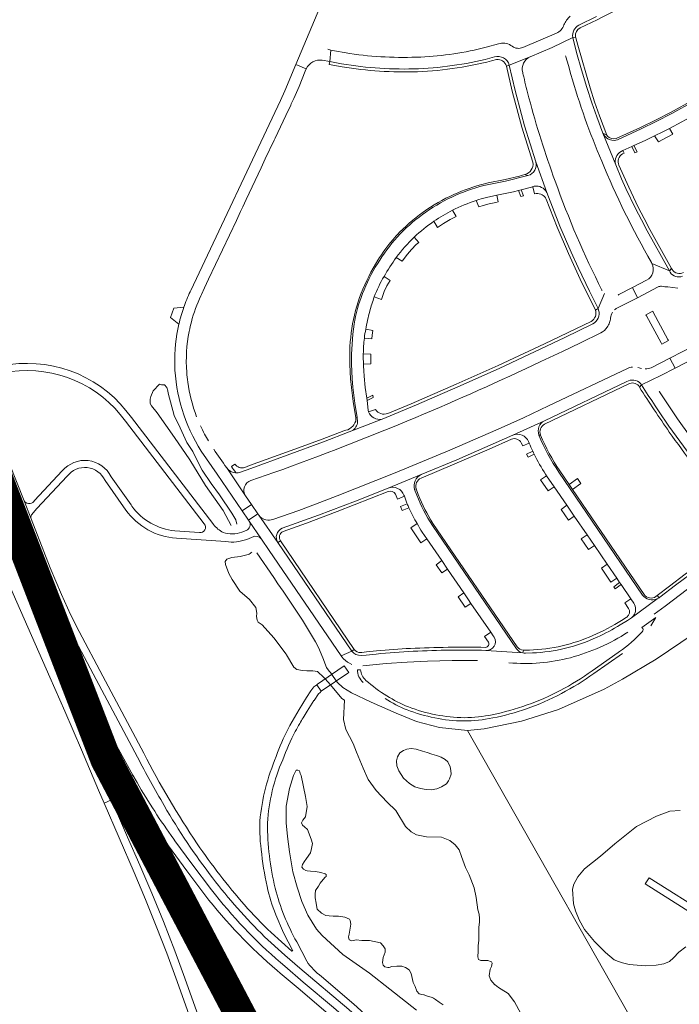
# Model space of a CAD drawing. Header units: metres. Extents: x 166325 to 190320, y 381923 to 404576.
# Tile 369 of 656: x 175413 to 175731, y 389187 to 389663. Entities that reach past the tile are written whole.
import ezdxf

# ---------------------------------------------------------------- set-up
doc = ezdxf.new("R2010")
doc.units = ezdxf.units.M
for name, color, linetype, lineweight in [('B-WE-OG-WATER_MEER-GV', 8, 'Continuous', 18), ('B-WE-VH-VERHARDING_ASFALT-GV', 8, 'Continuous', 18), ('B-WE-VH-VERHARDING_BETONSTRAATSTEEN-GV', 8, 'Continuous', 18), ('B-WE-VH-VERHARDING_N-WEG', 8, 'Continuous', 18)]:
    doc.layers.add(name, color=color, linetype=linetype, lineweight=lineweight)

msp = doc.modelspace()

# ---------------------------------------------------------------- linework, layer by layer
at = {"layer": 'B-WE-OG-WATER_MEER-GV', "flags": 128}
for points in [[(175496.511, 389454.202), (175493.539, 389458.609), (175490.439, 389465.738), (175487.517, 389471.685), (175484.629, 389482.434), (175484.375, 389483.461), (175484.034, 389485.184), (175482.777, 389486.459), (175481.351, 389486.457), (175480.481, 389486.729), (175477.399, 389483.568), (175476.173, 389480.719), (175475.946, 389479.463), (175475.935, 389477.338), (175476.529, 389476.311), (175479.281, 389472.973), (175487.706, 389461.065), (175495.081, 389450.186), (175502.678, 389437.786), (175511.097, 389425.721), (175515.076, 389418.54)], [(175517.794, 389419.232), (175517.26, 389421.264), (175515.352, 389424.402), (175509.418, 389433.389), (175505.323, 389438.838), (175500.972, 389445.219), (175498.528, 389449.835), (175496.511, 389454.202)], [(175523.144, 389404.579), (175519.319, 389403.599), (175515.299, 389403.101), (175512.923, 389402.334), (175512.088, 389401.076), (175512.2, 389399.667), (175513.804, 389395.271), (175515.48, 389392.423), (175519.234, 389386.84), (175523.861, 389382.846), (175526.964, 389378.962), (175527.401, 389376.251), (175527.28, 389374.625), (175527.577, 389372.767), (175528.056, 389371.905), (175529.995, 389370.567), (175535.558, 389364.308), (175541.515, 389356.336), (175541.677, 389356.025), (175545.26, 389350.063), (175546.747, 389348.976), (175549.465, 389348.47), (175551.592, 389348.396), (175554.415, 389348.438), (175556.621, 389347.97), (175559.769, 389345.174), (175560.401, 389344.434), (175562.886, 389341.522), (175568.405, 389335.058), (175569.781, 389334.159), (175569.194, 389324.896), (175570.318, 389320.065), (175573.951, 389313.2), (175575.504, 389309.056), (175578.667, 389301.371), (175581.178, 389295.913), (175584.997, 389290.623), (175590.268, 389284.985), (175594.408, 389280.992), (175599.095, 389273.22), (175601.86, 389270.647), (175604.424, 389269.143), (175609.313, 389268.179), (175616.512, 389268.089), (175620.56, 389266.497), (175623.135, 389264.381), (175625.015, 389262.022), (175626.233, 389258.733), (175628.157, 389253.446), (175629.869, 389249.85), (175632.337, 389243.597), (175633.311, 389238.944), (175634.014, 389232.908), (175634.71, 389230.958), (175634.941, 389228.78), (175634.877, 389227.037), (175634.596, 389224.572), (175634.598, 389221.299), (175634.519, 389218.235), (175634.267, 389215.771), (175634.299, 389212.996), (175634.043, 389210.235), (175634.438, 389208.998), (175635.509, 389208.548), (175638.907, 389208.543), (175640.622, 389207.875), (175640.921, 389207.249), (175640.596, 389205.625), (175640.073, 389204.372), (175639.492, 389201.078), (175640.343, 389199.017), (175642.306, 389196.796), (175642.375, 389196.718), (175644.08, 389195.568)], [(175725.748, 389149.235), (175629.066, 389319.551), (175615.628, 389321.051), (175604.442, 389323.946), (175594.65, 389327.908), (175582.585, 389333.22), (175573.145, 389337.682), (175568.943, 389340.338), (175566.312, 389342.69), (175565.765, 389343.479), (175563.591, 389346.61), (175562.968, 389347.508), (175562.329, 389348.277), (175561.081, 389349.974), (175559.272, 389354.679), (175557.174, 389359.568), (175555.751, 389362.299), (175549.445, 389372.754), (175540.104, 389386.746), (175537.563, 389390.426), (175535.617, 389393.381), (175527.359, 389405.355)], [(175738.008, 389366.13), (175720.089, 389354.007), (175703.954, 389344.357), (175695.098, 389339.473), (175672.939, 389329.736), (175655.096, 389324.135), (175637.049, 389320.315), (175629.066, 389319.551), (175725.748, 389149.235)], [(175617.336, 389187.063), (175615.392, 389188.415), (175613.661, 389189.696), (175612.591, 389190.307), (175612.036, 389190.64), (175609.302, 389191.486), (175608.099, 389191.897), (175607.988, 389191.937), (175606.959, 389192.08), (175605.825, 389192.411), (175604.644, 389193.684), (175603.863, 389196.05), (175602.78, 389197.967), (175601.809, 389202.266), (175600.859, 389204.043), (175599.179, 389205.197), (175597.307, 389205.713), (175595.006, 389205.853), (175592.591, 389205.612), (175591.345, 389205.165), (175590.702, 389205.223), (175589.223, 389205.387), (175588.381, 389206.229), (175587.985, 389207.52), (175588.426, 389209.992), (175589.259, 389212.495), (175589.26, 389214.137), (175588.323, 389215.599), (175587.077, 389217.018), (175581.756, 389218.12), (175578.146, 389218.161), (175575.261, 389218.452), (175573.236, 389217.983), (175571.964, 389218.449), (175571.581, 389219.946), (175571.943, 389221.176), (175572.691, 389225.984), (175572.487, 389227.907), (175572.14, 389228.524), (175569.941, 389229.404), (175566.808, 389229.865), (175564.274, 389229.913), (175562.327, 389230.049), (175560.735, 389230.171), (175558.616, 389231.441), (175556.505, 389233.309), (175555.865, 389236.933), (175555.634, 389237.985), (175555.538, 389238.829), (175555.555, 389240.572), (175555.752, 389242.243), (175557.091, 389244.459), (175558.028, 389245.83), (175560.176, 389248.529), (175560.439, 389248.704), (175560.85, 389249.07), (175560.874, 389250.071), (175560.353, 389250.386), (175558.262, 389251.021), (175555.669, 389251.468), (175553.248, 389251.629), (175551.708, 389251.743), (175550.975, 389251.928), (175549.899, 389252.591), (175549.151, 389253.618), (175549.499, 389254.839), (175550.268, 389256.077), (175551.383, 389257.745), (175553.326, 389260.438), (175553.805, 389262.605), (175554.193, 389264.947), (175553.656, 389267.153), (175551.822, 389271.7), (175550.477, 389273.03), (175549.356, 389273.908), (175549.027, 389275.038), (175549.602, 389276.337), (175550.852, 389277.803), (175551.733, 389282.821), (175550.944, 389287.666), (175548.719, 389297.821), (175548.386, 389298.773), (175548.226, 389299.678), (175547.905, 389300.186), (175547.202, 389300.343), (175546.372, 389300.4), (175545.142, 389297.881), (175543.223, 389291.533), (175541.609, 389283.029), (175541.591, 389274.959), (175542.194, 389268.458), (175543.115, 389261.013), (175544.796, 389251.283), (175546.828, 389243.989), (175549.068, 389236.979), (175552.047, 389230.354), (175556.194, 389223.618), (175558.89, 389220.536), (175568.965, 389211.347), (175581.788, 389202.456), (175591.565, 389194.651), (175604.519, 389184.52)], [(175734.402, 389215.057), (175731.079, 389212.528), (175728.535, 389209.754), (175726.614, 389208.045), (175723.916, 389206.933), (175720.072, 389206.213), (175714.907, 389206.024), (175707.095, 389206.638), (175703.818, 389207.402), (175702.007, 389208.058), (175699.906, 389208.853), (175695.68, 389212.318), (175690.318, 389217.724), (175685.598, 389223.563), (175682.92, 389228.233), (175681.195, 389232.566), (175680.215, 389235.936), (175679.82, 389242.925), (175680.332, 389245.318), (175682.353, 389248.915), (175685.567, 389252.715), (175693.331, 389258.924), (175700.172, 389264.857), (175710.606, 389273.239), (175720.298, 389278.123), (175726.657, 389280.554), (175731.76, 389280.991)], [(175644.08, 389195.568), (175645.33, 389194.724), (175648.768, 389192.518), (175651.798, 389188.543), (175654.884, 389183)]]:
    msp.add_lwpolyline(points, dxfattribs=at)
at = {"layer": 'B-WE-OG-WATER_MEER-GV'}
msp.add_lwpolyline([(175524.92, 389405.614, -0.1290751), (175523.144, 389404.579)], format="xyb", dxfattribs=at)
at = {"layer": 'B-WE-OG-WATER_MEER-GV', "flags": 128}
msp.add_lwpolyline([(175620.451, 389296.27), (175619.838, 389295.235), (175618.877, 389293.849), (175616.607, 389292.372), (175614.194, 389291.371), (175611.502, 389290.969), (175609.136, 389291.108), (175606.362, 389291.555), (175603.61, 389292.376), (175601.026, 389293.928), (175598.262, 389296.471), (175596.005, 389300.058), (175595.032, 389302.519), (175594.846, 389304.87), (175595.346, 389306.851), (175596.459, 389308.795), (175598.113, 389309.925), (175599.748, 389310.548), (175601.914, 389310.923), (175604.275, 389310.582), (175607.317, 389309.575), (175609.53, 389308.936), (175611.822, 389308.154), (175614.13, 389307.564), (175616.404, 389306.725), (175618.369, 389305.507), (175619.509, 389304.398), (175620.768, 389301.971), (175621.049, 389300.215), (175621.129, 389298.465)], close=True, dxfattribs=at)
at = {"layer": 'B-WE-VH-VERHARDING_ASFALT-GV', "flags": 128}
for points in [[(175623.845, 389834.839), (175623.089, 389832.588), (175616.229, 389812.167), (175612.435, 389802.033), (175604.856, 389781.786), (175599.214, 389768.045), (175599.048, 389767.641), (175591.718, 389749.79), (175590.91, 389747.775), (175588.648, 389742.136), (175546.19, 389641.131), (175551.255, 389639.002)], [(175671.979, 389656.137), (175655.808, 389649.276)], [(175644.765, 389651.219), (175644.028, 389651.016), (175638.141, 389649.397)], [(175694.448, 389607.848), (175691.434, 389615.817), (175689.037, 389622.529), (175686.656, 389629.998), (175684.097, 389638.414), (175681.742, 389646.8), (175679.908, 389654.085), (175669.901, 389649.266)], [(175669.901, 389649.266), (175679.908, 389654.085)], [(175559.004, 389643.142), (175562.602, 389642.472), (175563.179, 389647.99), (175561.61, 389648.493)], [(175572.318, 389646.343), (175563.179, 389647.99), (175562.602, 389642.472), (175568.237, 389641.422)], [(175649.199, 389640.773), (175659.339, 389644.788), (175669.901, 389649.266)], [(175659.339, 389644.788), (175649.199, 389640.773), (175652.066, 389628.494), (175655.112, 389616.88), (175656.634, 389611.455), (175662.132, 389594.123), (175667.418, 389579.2), (175673.715, 389563.083), (175679.085, 389550.486), (175682.429, 389543.116), (175687.9, 389531.681), (175692.155, 389523.209), (175695.25, 389530.571)], [(175676.574, 389644.742), (175677.75, 389640.516), (175678.932, 389636.292)], [(175529.461, 389591.162), (175531.447, 389595.466), (175535.741, 389604.532), (175536.19, 389605.48), (175541.386, 389616.45), (175543.731, 389621.422), (175544.036, 389622.075), (175545.251, 389624.68), (175547.769, 389630.504), (175550.783, 389637.851), (175551.255, 389639.002), (175546.19, 389641.131), (175540.832, 389628.384), (175538.761, 389623.754), (175495.491, 389532.028), (175495.186, 389531.381)], [(175704.056, 389599.54), (175708.387, 389601.449), (175709.429, 389601.92), (175714.841, 389604.369), (175719.415, 389606.632), (175723.414, 389608.611), (175726.504, 389610.222), (175732.457, 389613.326), (175736.099, 389615.387)], [(175717.831, 389545.499), (175718.102, 389545.026), (175726.507, 389541.437), (175715.765, 389560.71), (175712.999, 389566.005), (175710.203, 389571.617), (175705.561, 389581.254), (175703.461, 389585.868), (175700.617, 389592.563), (175694.448, 389607.848)], [(175694.448, 389607.848), (175700.617, 389592.563), (175700.4, 389593.547)], [(175667.418, 389579.2), (175662.132, 389594.123)], [(175500.353, 389529.436), (175500.609, 389529.979), (175502.141, 389533.227), (175504.132, 389537.449), (175517.511, 389565.821), (175519.515, 389570.154), (175520.571, 389572.31), (175522.293, 389575.962), (175529.461, 389591.162)], [(175658.233, 389587.413), (175647.472, 389584.825), (175637.031, 389582.635)], [(175638.247, 389576.875), (175643.185, 389577.921), (175651.258, 389579.63), (175653.664, 389580.248), (175654.981, 389580.586), (175660.679, 389582.05), (175660.66, 389582.143), (175661.243, 389582.296)], [(175726.895, 389540.741), (175726.507, 389541.437), (175718.102, 389545.026)], [(175715.523, 389536.902), (175708.67, 389533.333), (175711.09, 389528.502), (175721.074, 389533.697)], [(175694.05, 389531.927), (175694.003, 389532.002), (175693.956, 389532.077)], [(175700.898, 389523.2), (175701.512, 389523.519), (175711.09, 389528.502), (175708.67, 389533.333), (175702.192, 389529.959), (175701.739, 389529.723)], [(175722.665, 389534.018), (175724.382, 389533.814), (175725.709, 389533.656), (175730.611, 389533.073)], [(175695.25, 389530.571), (175692.155, 389523.209), (175692.376, 389522.494)], [(175689.526, 389515.83), (175676.031, 389509.223), (175644.352, 389494.374), (175624.425, 389485.421), (175604.389, 389476.796), (175587.863, 389469.889), (175587.357, 389469.694), (175573.26, 389464.235), (175571.988, 389463.668), (175559.591, 389458.864), (175524.454, 389445.967), (175519.587, 389444.222)], [(175664.517, 389497.634), (175674.906, 389502.595), (175683.61, 389506.751), (175693.413, 389511.522)], [(175739.279, 389505.693), (175726.707, 389499.257), (175729.365, 389494.54), (175739.645, 389499.828), (175743.433, 389501.822), (175745.462, 389503.242), (175747.49, 389504.933), (175748.643, 389507.09)], [(175713.135, 389486.361), (175722.439, 389490.977), (175729.365, 389494.54), (175726.707, 389499.257), (175717.736, 389494.664)], [(175706.289, 389494.368), (175668.158, 389476.22), (175656.08, 389470.55), (175643.819, 389465.02), (175620.492, 389454.854), (175594.108, 389443.887), (175566.165, 389432.844), (175555.715, 389428.847), (175547.603, 389425.816), (175535.193, 389421.466)], [(175573.057, 389496.485), (175573.386, 389489.298), (175573.723, 389485.34), (175574.696, 389477.617), (175575.875, 389470.701), (175576.038, 389468.632)], [(175713.136, 389494.301), (175711.235, 389494.815)], [(175463.974, 389296.292), (175467.568, 389298.051), (175460.679, 389310.581), (175453.8, 389323.353), (175446.025, 389338.068), (175439.235, 389351.495), (175435.419, 389359.9), (175417.268, 389401.422), (175408.307, 389422.897), (175399.878, 389443.691), (175391.769, 389464.523), (175385.53, 389481.007), (175383.494, 389486.115), (175382.79, 389487.74), (175380.863, 389492.191)], [(175581.365, 389473.42), (175581.211, 389474.167), (175580.575, 389478.883), (175580.425, 389479.999), (175579.734, 389485.121), (175579.195, 389490.591), (175579.05, 389493.207)], [(175722.439, 389490.977), (175713.135, 389486.361)], [(175650.957, 389462.069), (175666.221, 389469.126), (175706.044, 389488.054), (175706.742, 389488.386)], [(175721.765, 389483.047), (175721.562, 389483.348)], [(175764.03, 389427.028), (175763.549, 389427.595), (175758.514, 389433.526), (175751.417, 389442.028), (175743.81, 389451.892), (175736.587, 389461.499), (175730.493, 389470.064), (175721.765, 389483.047)], [(175506.475, 389418.993), (175506.153, 389419.413), (175466.829, 389470.635)], [(175463.929, 389468.948), (175501.943, 389419.289)], [(175573.26, 389464.235), (175587.357, 389469.694), (175587.863, 389469.889)], [(175666.221, 389469.126), (175650.957, 389462.069)], [(175539.698, 389417.188), (175557.108, 389423.454), (175574.972, 389430.342), (175590.843, 389436.595), (175606.738, 389443.089), (175623.944, 389450.244), (175650.957, 389462.069)], [(175658.565, 389459.031), (175658.87, 389458.293)], [(175500.579, 389454.481), (175508.253, 389443.236), (175520.317, 389425.556), (175524.78, 389428.601), (175521.912, 389432.805), (175512.834, 389446.362)], [(175404.725, 389446.895), (175424.336, 389396.746), (175429.739, 389383.803), (175434.252, 389373.95), (175438.375, 389365.768), (175449.91, 389344.101), (175469.756, 389306.736)], [(175472.853, 389308.613), (175453.077, 389345.749), (175441.573, 389367.421), (175437.497, 389375.51), (175433.038, 389385.246), (175427.674, 389398.093), (175418.417, 389421.795), (175415.058, 389430.395), (175408.079, 389448.265)], [(175418.688, 389423.66), (175421.26, 389426.723), (175435.826, 389442.279)], [(175433.515, 389444.837), (175420.067, 389430.564)], [(175467.119, 389427.801), (175466.676, 389428.43), (175457.055, 389442.074)], [(175512.834, 389446.362), (175521.912, 389432.805)], [(175524.537, 389440.317), (175535.546, 389444.071)], [(175606.738, 389443.089), (175590.843, 389436.595)], [(175666.769, 389443.267), (175667.261, 389442.547), (175670.914, 389437.207), (175677.036, 389428.255), (175680.575, 389423.081), (175686.8, 389413.977), (175690.305, 389408.853), (175696.512, 389399.778), (175701.092, 389393.08), (175702.519, 389390.994), (175703.229, 389389.956), (175707.865, 389383.177), (175709.35, 389381.029)], [(175713.595, 389384.966), (175673.212, 389444.191)], [(175454.117, 389440.22), (175464.183, 389425.961)], [(175598.414, 389433.139), (175598.602, 389432.601), (175599.595, 389429.743)], [(175604.571, 389433.156), (175603.554, 389435.892)], [(175415.058, 389430.395), (175418.417, 389421.795)], [(175528.307, 389423.431), (175537.56, 389410.254)], [(175529.591, 389411.96), (175523.682, 389420.625)], [(175499.697, 389415.139), (175487.814, 389415.992)], [(175522.211, 389416.072), (175520.181, 389415.264)], [(175607.229, 389415.293), (175609.383, 389412.143), (175616.613, 389401.571), (175619.386, 389397.516), (175627.263, 389385.999), (175629.609, 389382.569), (175630.729, 389380.931), (175640.266, 389366.985), (175641.528, 389365.2), (175641.933, 389364.626)], [(175488.543, 389412.395), (175512.378, 389410.81)], [(175522.494, 389411.815), (175524.777, 389412.718), (175525.198, 389412.885)], [(175760.793, 389411.736), (175746.945, 389402.41), (175739.923, 389397.408), (175729.472, 389389.68), (175721.976, 389383.928), (175721.523, 389383.589), (175720.642, 389383.068), (175708.191, 389373.928), (175706.3, 389372.708), (175702.803, 389370.511)], [(175719.203, 389375.717), (175724.467, 389379.56), (175738.714, 389390.328), (175745.663, 389395.38), (175752.204, 389399.947), (175758.89, 389404.468)], [(175406.258, 389393.595), (175406.815, 389392.312), (175409.777, 389385.489), (175427.541, 389345.371), (175434.774, 389328.849), (175442.8, 389310.247), (175450.992, 389290.716), (175453.678, 389284.512), (175457.318, 389286.088)], [(175708.191, 389373.928), (175720.642, 389383.068)], [(175717.487, 389370.085), (175720.003, 389374.07), (175713.297, 389369.269)], [(175573.251, 389357.832), (175568.078, 389355.597)], [(175637.999, 389358.221), (175655.72, 389357.004)], [(175702.395, 389357.62), (175701.851, 389357.241), (175689.183, 389348.414)], [(175690.063, 389347.091), (175703.86, 389356.728)], [(175578.514, 389350.753), (175589.778, 389351.851), (175599.967, 389352.604), (175609.758, 389353.044), (175621.699, 389353.293), (175632.965, 389353.306), (175633.901, 389353.307)], [(175577.5, 389348.918), (175575.915, 389348.88)], [(175549.765, 389325.692), (175551.654, 389328.88), (175554.911, 389333.996), (175554.996, 389334.117), (175557.226, 389337.302), (175557.9, 389337.971), (175558.412, 389338.48), (175556.275, 389341.621), (175554.931, 389340.608), (175553.468, 389338.691), (175551.327, 389335.434), (175547.766, 389329.692), (175543.395, 389321.924)], [(175527.743, 389174.476), (175516.13, 389194.71), (175504.991, 389214.668), (175493.67, 389235.434), (175483.264, 389254.938), (175474.032, 389272.709), (175462.557, 389295.515)], [(175462.768, 389296.22), (175463.308, 389296.496)], [(175469.576, 389294.4), (175467.568, 389298.051), (175463.974, 389296.292), (175466.314, 389292.188), (175467.147, 389290.728)], [(175457.318, 389286.088), (175453.678, 389284.512), (175468.18, 389251.02), (175473.638, 389237.968), (175478.854, 389225.068), (175483.925, 389211.998), (175488.995, 389198.307), (175529.53, 389084.779), (175539.475, 389057.104)], [(175538.003, 389047.996), (175545.341, 389052.703), (175533.227, 389086.462), (175492.601, 389199.978), (175487.769, 389213.152), (175482.269, 389227.27), (175476.649, 389241.081), (175470.982, 389254.491), (175465.017, 389268.119), (175457.318, 389286.088)], [(175457.571, 389286.848), (175458.184, 389287.115)], [(175458.727, 389286.858), (175469.318, 389266.056), (175478.383, 389248.715), (175487.644, 389231.455), (175506.954, 389196.27), (175516.544, 389179.444)], [(175482.765, 389266.548), (175484.763, 389263.818), (175493.528, 389251.844), (175502.324, 389240.216)], [(175505.52, 389242.671), (175495.972, 389255.254), (175487.875, 389266.352), (175487.3, 389267.14)], [(175536.506, 389230.629), (175540.342, 389221.956), (175544.83, 389213.161), (175544.236, 389212.959), (175534.232, 389222.033)], [(175531.138, 389219.996), (175540.86, 389211.072), (175548.197, 389204.748), (175571.858, 389184.832), (175578.785, 389178.631), (175587.841, 389170.145), (175596.593, 389161.355), (175603.51, 389153.829), (175613.96, 389141.788), (175621.579, 389132.205), (175631.614, 389118.647), (175640.889, 389105.264), (175642.823, 389102.422), (175645.715, 389104.383), (175643.766, 389107.258), (175634.46, 389120.685), (175624.357, 389134.336), (175616.652, 389144.025), (175606.121, 389156.16), (175599.123, 389163.775), (175590.278, 389172.658), (175581.149, 389181.212), (175574.192, 389187.44), (175558.586, 389200.744)], [(175551.5, 389208.159), (175546.629, 389217.507)], [(175540.881, 389205.759), (175538.846, 389207.496)], [(175634.577, 389098.004), (175639.386, 389100.092), (175631.345, 389111.945), (175625.561, 389120.177), (175618.92, 389129.014), (175612.55, 389137.05), (175605.087, 389145.982), (175596.34, 389155.657), (175586.287, 389165.945), (175579.118, 389172.779), (175574.807, 389176.737), (175564.41, 389185.818), (175549.807, 389198.139), (175540.881, 389205.759)], [(175537.205, 389203.638), (175538.697, 389202.372), (175547.274, 389195.092), (175561.836, 389182.821), (175572.171, 389173.795), (175576.42, 389169.894), (175583.511, 389163.134), (175593.462, 389152.951), (175602.105, 389143.391), (175609.486, 389134.556), (175615.794, 389126.6), (175622.366, 389117.855), (175628.113, 389109.675), (175632.643, 389102.993)]]:
    msp.add_lwpolyline(points, dxfattribs=at)
at = {"layer": 'B-WE-VH-VERHARDING_ASFALT-GV'}
for points in [[(175678.653, 389664.404, 0.10846), (175675.597, 389660.154)], [(175675.597, 389660.154, -0.213345), (175671.979, 389656.137)], [(175650.623, 389649.843, 0.2258793), (175644.765, 389651.219)], [(175606.493, 389644.673, -0.0474057), (175572.318, 389646.343)], [(175638.141, 389649.397, -0.0494737), (175606.493, 389644.673)], [(175655.808, 389649.276, -0.2558775), (175650.623, 389649.843)], [(175551.255, 389639.002, -0.3339962), (175559.004, 389643.142)], [(175655.739, 389637.159, -0.3693212), (175659.339, 389644.788)], [(175676.438, 389645.233, 0.004307), (175676.574, 389644.742)], [(175656.22, 389635.103, -0.0025215), (175655.739, 389637.159)], [(175658.739, 389624.998, -0.0060783), (175656.22, 389635.103)], [(175678.932, 389636.292, 0.0289794), (175693.862, 389594.327)], [(175671.411, 389584.692, -0.0242681), (175658.739, 389624.998)], [(175662.132, 389594.123, -0.4038471), (175658.233, 389587.413)], [(175693.862, 389594.327, 0.0316383), (175717.831, 389545.499)], [(175693.956, 389532.077, -0.0310318), (175671.411, 389584.692)], [(175661.243, 389582.296, -0.3277872), (175667.418, 389579.2)], [(175621.806, 389570.669, -0.0386984), (175633.274, 389575.426)], [(175633.274, 389575.426, -0.0159928), (175638.247, 389576.875)], [(175612.904, 389565.392, -0.0320673), (175621.806, 389570.669)], [(175607.343, 389568.644, 0.0501327), (175595.245, 389557.844)], [(175603.408, 389557.736, -0.0401008), (175612.904, 389565.392)], [(175595.245, 389557.844, 0.0887876), (175578.409, 389530.436)], [(175588.777, 389538.757, -0.0194418), (175594.67, 389547.912)], [(175718.102, 389545.026, -0.405659), (175715.523, 389536.902)], [(175721.074, 389533.697, -0.1225888), (175722.665, 389534.018)], [(175495.186, 389531.381, 0.0256109), (175492.131, 389523.845)], [(175495.809, 389516.866, -0.0449539), (175500.353, 389529.436)], [(175581.928, 389521.981, -0.0255714), (175584.074, 389528.853)], [(175692.376, 389522.494, -0.348853), (175689.526, 389515.83)], [(175700.093, 389522.619, -0.0413679), (175700.898, 389523.2)], [(175579.966, 389513.231, -0.0212155), (175581.928, 389521.981)], [(175697.671, 389516.482, 0.0613034), (175698.108, 389518.587)], [(175698.108, 389518.587, -0.1380919), (175699.117, 389521.531)], [(175489.79, 389515.726, 0.0619213), (175487.757, 389496.235)], [(175494.746, 389512.238, -0.0157374), (175495.809, 389516.866)], [(175574.415, 389515.712, 0.0385864), (175573.057, 389496.485)], [(175693.413, 389511.522, 0.120342), (175696.542, 389514.259)], [(175696.542, 389514.259, 0.0715701), (175697.671, 389516.482)], [(175493.532, 389492.503, -0.0663746), (175494.746, 389512.238)], [(175578.783, 389501.319, -0.0255972), (175579.308, 389509.014)], [(175466.829, 389470.635, 0.281031), (175408.181, 389496.213)], [(175487.757, 389496.235, 0.1352219), (175500.579, 389454.481)], [(175579.05, 389493.207, -0.0112883), (175578.844, 389496.4)], [(175604.09, 389470.654, 0.0108685), (175664.517, 389497.634)], [(175708.694, 389495.031, 0.0878226), (175706.289, 389494.368)], [(175717.736, 389494.664, -0.0981715), (175714.875, 389494.097)], [(175408.684, 389492.819, -0.2769327), (175463.929, 389468.948)], [(175494.03, 389487.785, -0.0161523), (175493.532, 389492.503)], [(175498.335, 389471.047, -0.0576792), (175494.03, 389487.785)], [(175706.742, 389488.386, -0.3526243), (175713.135, 389486.361)], [(175535.546, 389444.071, 0.012673), (175604.09, 389470.654)], [(175587.863, 389469.889, -0.3817988), (175581.365, 389473.42)], [(175502.187, 389462.614, -0.0156768), (175500.161, 389466.704)], [(175663.552, 389462.171, -0.3778421), (175666.221, 389469.126)], [(175504.1, 389459.402, -0.0060089), (175502.187, 389462.614)], [(175673.212, 389444.191, -0.0533979), (175663.552, 389462.171)], [(175658.87, 389458.293, 0.0114858), (175660.611, 389454.375)], [(175512.834, 389446.362, -0.0151473), (175506.613, 389455.396)], [(175660.611, 389454.375, 0.0055948), (175661.305, 389452.935)], [(175661.305, 389452.935, 0.0290392), (175666.769, 389443.267)], [(175457.055, 389442.074, 0.5431988), (175433.515, 389444.837)], [(175435.826, 389442.279, -0.5711491), (175454.117, 389440.22)], [(175517.274, 389443.934, -0.2193098), (175512.834, 389446.362)], [(175603.554, 389435.892, -0.3705929), (175606.738, 389443.089)], [(175521.912, 389432.805, -0.4836924), (175524.537, 389440.317)], [(175418.052, 389429.14, -0.2998874), (175415.058, 389430.395)], [(175420.067, 389430.564, -0.2190365), (175418.052, 389429.14)], [(175487.814, 389415.992, -0.2156177), (175467.119, 389427.801)], [(175599.595, 389429.743, 0.0026432), (175599.931, 389428.968)], [(175599.931, 389428.968, 0.0062749), (175600.813, 389427.022)], [(175418.417, 389421.795, -0.2525681), (175418.688, 389423.66)], [(175464.183, 389425.961, 0.2235895), (175488.543, 389412.395)], [(175531.803, 389421.304, -0.1644927), (175528.307, 389423.431)], [(175600.813, 389427.022, 0.0209892), (175604.748, 389419.412)], [(175501.943, 389419.289, -0.746642), (175499.697, 389415.139)], [(175511.139, 389415.143, -0.1042467), (175506.475, 389418.993)], [(175523.682, 389420.625, -0.4680757), (175522.211, 389416.072)], [(175535.193, 389421.466, -0.1351048), (175531.803, 389421.304)], [(175604.748, 389419.412, 0.0120555), (175607.229, 389415.293)], [(175520.181, 389415.264, -0.1589232), (175511.139, 389415.143)], [(175525.198, 389412.885, -0.3817385), (175529.591, 389411.96)], [(175537.56, 389410.254, -0.4738346), (175539.698, 389417.188)], [(175512.378, 389410.81, 0.1345276), (175522.494, 389411.815)], [(175709.35, 389381.029, -0.311283), (175709.205, 389374.983)], [(175678.786, 389354.713, 0.0775107), (175706.534, 389367.002)], [(175713.424, 389367.259, -0.0525088), (175702.395, 389357.62)], [(175713.297, 389369.269, -0.5039799), (175713.424, 389367.259)], [(175641.933, 389364.626, -0.6019475), (175637.999, 389358.221)], [(175691.592, 389364.633, -0.100034), (175660.373, 389356.984)], [(175577.701, 389355.757, -0.2520649), (175573.251, 389357.832)], [(175620.804, 389358.307, 0.0230244), (175584.968, 389356.482)], [(175637.999, 389358.221, 0.008374), (175620.804, 389358.307)], [(175568.078, 389355.597, 0.0306763), (175568.899, 389354.547)], [(175568.899, 389354.547, 0.0140201), (175569.24, 389354.176)], [(175569.24, 389354.176, 0.1084669), (175573.249, 389351.491)], [(175649.097, 389352.293, 0.0890551), (175678.786, 389354.713)], [(175575.915, 389348.88, 0.2083279), (175578.73, 389342.766)], [(175580.048, 389343.763, -0.2080409), (175577.5, 389348.918)], [(175657.546, 389330.034, 0.0726377), (175690.063, 389347.091)], [(175689.183, 389348.414, -0.0377038), (175673.837, 389338.849)], [(175590.164, 389336.323, -0.0534207), (175580.048, 389343.763)], [(175673.837, 389338.849, -0.0696719), (175641.03, 389327.169)], [(175589.303, 389335.018, 0.0558787), (175599.922, 389329.537)], [(175600.539, 389331.001, -0.0563451), (175590.164, 389336.323)], [(175599.922, 389329.537, 0.0413155), (175613.266, 389325.642)], [(175627.583, 389325.736, -0.0890841), (175600.539, 389331.001)], [(175641.319, 389325.603, 0.0340789), (175657.546, 389330.034)], [(175545.959, 389319.149, -0.0101466), (175548.072, 389322.913)], [(175548.072, 389322.913, -0.0081146), (175549.765, 389325.692)], [(175613.266, 389325.642, 0.1012726), (175641.319, 389325.603)], [(175641.03, 389327.169, -0.0504839), (175627.583, 389325.736)], [(175543.395, 389321.924, 0.0336702), (175537.388, 389308.903)], [(175539.868, 389305.446, -0.0241518), (175545.959, 389319.149)], [(175498.615, 389264.871, -0.0303585), (175472.853, 389308.613)], [(175537.388, 389308.903, 0.020985), (175532.047, 389293.703)], [(175469.756, 389306.736, 0.0122839), (175482.664, 389283.271)], [(175532.509, 389274.887, -0.0873264), (175539.868, 389305.446)], [(175462.557, 389295.515, -0.3809735), (175462.768, 389296.22)], [(175463.308, 389296.496, -0.3772893), (175463.974, 389296.292)], [(175487.3, 389267.14, -0.0261229), (175469.576, 389294.4)], [(175467.147, 389290.728, 0.0261561), (175482.765, 389266.548)], [(175532.047, 389293.703, 0.0377293), (175529.056, 389277.831)], [(175457.318, 389286.088, -0.3778336), (175457.571, 389286.848)], [(175458.184, 389287.115, -0.3393507), (175458.727, 389286.858)], [(175482.664, 389283.271, 0.0342567), (175506.04, 389248.451)], [(175529.056, 389277.831, 0.0545762), (175529.488, 389262.073)], [(175536.244, 389243.423, -0.0583839), (175532.509, 389274.887)], [(175521.418, 389235.426, -0.0301678), (175498.615, 389264.871)], [(175529.488, 389262.073, 0.028724), (175532.348, 389244.249)], [(175506.04, 389248.451, 0.0372132), (175531.138, 389219.996)], [(175538.846, 389207.496, -0.0501501), (175505.52, 389242.671)], [(175532.348, 389244.249, 0.0436259), (175536.506, 389230.629)], [(175546.629, 389217.507, -0.0626472), (175536.244, 389243.423)], [(175502.324, 389240.216, 0.0507524), (175537.205, 389203.638)], [(175534.232, 389222.033, -0.0189644), (175521.418, 389235.426)], [(175558.586, 389200.744, -0.0835139), (175551.5, 389208.159)]]:
    msp.add_lwpolyline(points, format="xyb", dxfattribs=at)
at = {"layer": 'B-WE-VH-VERHARDING_ASFALT-GV', "flags": 128}
for points in [[(175718.757, 389521.516), (175718.489, 389522.015), (175715.198, 389520.259), (175715.47, 389519.755), (175722.541, 389506.648), (175722.834, 389506.105), (175726.092, 389507.846), (175725.807, 389508.378)], [(175537.56, 389410.254), (175528.307, 389423.431), (175527.863, 389424.082), (175523.4, 389421.038), (175523.682, 389420.625), (175529.591, 389411.96), (175533.355, 389406.44), (175568.078, 389355.597), (175573.251, 389357.832)], [(175571.289, 389347.236), (175571.751, 389347.55), (175569.589, 389350.699), (175569.121, 389350.38), (175556.751, 389341.946), (175556.275, 389341.621), (175558.412, 389338.48), (175558.895, 389338.809)]]:
    msp.add_lwpolyline(points, close=True, dxfattribs=at)
at = {"layer": 'B-WE-VH-VERHARDING_BETONSTRAATSTEEN-GV'}
for points in [[(175691.633, 389662.697, 0.0387944), (175735.265, 389688.488)], [(175682.831, 389660.058, 0.3367043), (175679.908, 389654.085)], [(175681.265, 389654.554, -0.3323503), (175683.397, 389658.747)], [(175605.471, 389639.033, -0.0518614), (175568.237, 389641.422)], [(175604.888, 389637.558, 0.0565646), (175643.074, 389643.43)], [(175642.157, 389644.707, -0.0556008), (175605.471, 389639.033)], [(175649.199, 389640.773, 0.417712), (175642.157, 389644.707)], [(175643.074, 389643.43, -0.3866408), (175647.825, 389640.339)], [(175568.503, 389639.908, 0.0487571), (175604.888, 389637.558)], [(175694.448, 389607.848, 0.2491432), (175698.752, 389604.505)], [(175700.824, 389605.306, -0.3018539), (175696.619, 389606.545)], [(175704.056, 389599.54, 0.3436088), (175700.4, 389593.547)], [(175660.681, 389593.851, -0.3915923), (175656.765, 389588.026)], [(175701.959, 389593.169, -0.3769116), (175704.636, 389598.316)], [(175607.343, 389568.644, -0.0972084), (175637.031, 389582.635)], [(175639.127, 389583.868, 0.0505263), (175624.43, 389579.174)], [(175624.43, 389579.174, 0.0981461), (175596.316, 389560.125)], [(175662.264, 389578.775, -0.2942857), (175667.05, 389576.094)], [(175593.012, 389556.481, 0.039645), (175585.854, 389546.574)], [(175596.316, 389560.125, 0.0158362), (175593.012, 389556.481)], [(175603.408, 389557.736, 0.0428878), (175594.67, 389547.912)], [(175585.854, 389546.574, 0.0437819), (175577.699, 389530.609)], [(175733.318, 389540.657, -0.3859502), (175727.805, 389542.088)], [(175588.777, 389538.757, 0.0440644), (175584.074, 389528.853)], [(175726.895, 389540.741, 0.3517139), (175732.856, 389538.857)], [(175577.699, 389530.609, 0.1004742), (175572.286, 389496.225)], [(175574.415, 389515.712, -0.0616628), (175578.409, 389530.436)], [(175489.79, 389515.726, -0.026676), (175492.131, 389523.845)], [(175690.845, 389522.525, -0.3565532), (175688.788, 389517.075)], [(175579.966, 389513.231, 0.0199155), (175579.308, 389509.014)], [(175578.783, 389501.319, 0.0164668), (175578.844, 389496.4)], [(175707.306, 389487.012, -0.3926105), (175712.102, 389485.295)], [(175712.102, 389485.295, 0.0110102), (175726.494, 389463.646)], [(175740.428, 389447.213, -0.0233395), (175713.135, 389486.361)], [(175590.581, 389472.614, -0.3666582), (175584.687, 389474.577)], [(175575.107, 389468.937, -0.2980359), (175569.444, 389464.289)], [(175573.26, 389464.235, 0.2375791), (175576.038, 389468.632)], [(175664.363, 389462.134, -0.377483), (175666.29, 389467.461)], [(175658.565, 389459.031, 0.4121861), (175650.957, 389462.069)], [(175673.584, 389444.942, -0.0521751), (175664.363, 389462.134)], [(175726.494, 389463.646, 0.0204247), (175750.751, 389431.893)], [(175650.326, 389460.242, -0.3653591), (175654.967, 389458.497)], [(175515.155, 389447.02, 0.0031916), (175517.274, 389443.934)], [(175521.568, 389446.565, -0.3349014), (175516.847, 389448.132)], [(175517.274, 389443.934, 0.0976748), (175519.587, 389444.222)], [(175598.414, 389433.139, 0.4192837), (175590.843, 389436.595)], [(175604.228, 389436.284, -0.3554584), (175606.633, 389441.427)], [(175590.748, 389434.977, -0.3452175), (175594.339, 389433.617)], [(175604.571, 389433.156, 0.0470792), (175612.133, 389418.5)], [(175612.337, 389419.48, -0.0441644), (175605.274, 389433.406)], [(175538.783, 389411.087, -0.4408537), (175540.024, 389415.657)], [(175713.595, 389384.966, 0.3627919), (175720.642, 389383.068)], [(175720.054, 389384.241, -0.4134915), (175714.356, 389385.245)], [(175706.795, 389378.515, -0.3842754), (175706.012, 389374.314)], [(175703.476, 389372.678, -0.0796492), (175674.765, 389360.381)], [(175691.592, 389364.633, 0.0294456), (175702.803, 389370.511)], [(175708.191, 389373.928, 0.068704), (175709.205, 389374.983)], [(175639.251, 389362.274, -0.5453286), (175637.785, 389359.686)], [(175577.435, 389357.169, -0.2432128), (175574.435, 389358.667)], [(175601.57, 389359.174, 0.0100685), (175585.182, 389357.985)], [(175637.785, 389359.686, 0.0156845), (175601.57, 389359.174)], [(175652.784, 389358.938, 0.1848582), (175655.72, 389357.004)], [(175656.083, 389358.358, -0.2315162), (175653.011, 389359.942)], [(175655.72, 389357.004, 0.0380119), (175657.092, 389356.898)], [(175674.765, 389360.381, -0.0486449), (175658.957, 389358.404)]]:
    msp.add_lwpolyline(points, format="xyb", dxfattribs=at)
at = {"layer": 'B-WE-VH-VERHARDING_BETONSTRAATSTEEN-GV', "flags": 128}
for points in [[(175691.341, 389664.191), (175682.831, 389660.058)], [(175683.397, 389658.747), (175691.633, 389662.697)], [(175679.908, 389654.085), (175681.404, 389653.995), (175681.265, 389654.554)], [(175813.512, 389599.684), (175812.793, 389600.535), (175791.833, 389630.851), (175778.734, 389649.961), (175769.26, 389643.905), (175760.828, 389638.099), (175750.985, 389631.697), (175746.603, 389628.993), (175737.808, 389623.855), (175727.383, 389618.074), (175719.759, 389614.143), (175712.64, 389610.609), (175700.824, 389605.306)], [(175568.237, 389641.422), (175562.602, 389642.472), (175562.32, 389641.004), (175568.503, 389639.908)], [(175698.752, 389604.505), (175699.833, 389604.432), (175700.667, 389604.515), (175701.501, 389604.735), (175712.959, 389609.942), (175720.093, 389613.483), (175727.731, 389617.421), (175738.174, 389623.212), (175746.985, 389628.359), (175751.38, 389631.072), (175761.232, 389637.479), (175769.972, 389643.484)], [(175649.199, 389640.773), (175647.825, 389640.339), (175650.639, 389628.214), (175653.486, 389617.331), (175655.331, 389610.76), (175660.681, 389593.851)], [(175647.825, 389640.339), (175649.199, 389640.773)], [(175662.132, 389594.123), (175656.634, 389611.455), (175655.112, 389616.88), (175652.066, 389628.494), (175649.199, 389640.773)], [(175696.619, 389606.545), (175696.319, 389607.018), (175694.448, 389607.848)], [(175704.636, 389598.316), (175704.056, 389599.54)], [(175700.4, 389593.547), (175700.617, 389592.563), (175703.461, 389585.868), (175705.561, 389581.254), (175710.203, 389571.617), (175712.999, 389566.005), (175715.765, 389560.71), (175726.507, 389541.437), (175727.508, 389542.623), (175717.06, 389561.407), (175714.309, 389566.673), (175711.521, 389572.268), (175706.894, 389581.876), (175702.198, 389592.44), (175701.959, 389593.169)], [(175637.031, 389582.635), (175647.472, 389584.825), (175658.233, 389587.413), (175656.765, 389588.026), (175655.603, 389587.573), (175654.2, 389587.167), (175647.294, 389585.548), (175639.127, 389583.868)], [(175656.765, 389588.026), (175658.233, 389587.413)], [(175661.243, 389582.296), (175660.66, 389582.143), (175660.679, 389582.05), (175661.368, 389578.653), (175662.264, 389578.775)], [(175633.274, 389575.426), (175634.549, 389572.295), (175636.667, 389572.992), (175639.46, 389573.73), (175642.803, 389574.503), (175643.846, 389574.744), (175643.829, 389574.825), (175643.185, 389577.921)], [(175643.185, 389577.921), (175638.247, 389576.875)], [(175667.05, 389576.094), (175672.374, 389562.533), (175677.759, 389549.9), (175683.523, 389537.405), (175690.845, 389522.525), (175692.155, 389523.209), (175687.9, 389531.681), (175682.429, 389543.116), (175679.085, 389550.486), (175673.715, 389563.083), (175667.418, 389579.2)], [(175623.59, 389567.717), (175621.806, 389570.669)], [(175612.904, 389565.392), (175614.628, 389562.405), (175617.556, 389564.303), (175620.681, 389566.179), (175623.59, 389567.717)], [(175605.535, 389555.199), (175603.408, 389557.736)], [(175594.67, 389547.912), (175597.473, 389546.054), (175600.137, 389549.575), (175602.086, 389551.819), (175604.36, 389554.1), (175605.535, 389555.199)], [(175727.805, 389542.088), (175727.508, 389542.623), (175726.507, 389541.437), (175726.895, 389540.741)], [(175584.074, 389528.853), (175587.596, 389527.657), (175588.89, 389531.458), (175590.186, 389534.18), (175591.717, 389536.863)], [(175591.717, 389536.863), (175588.777, 389538.757)], [(175492.131, 389523.845), (175487.279, 389523.396), (175485.712, 389518.928), (175489.79, 389515.726)], [(175692.376, 389522.494), (175692.155, 389523.209), (175690.845, 389522.525)], [(175583.346, 389512.726), (175579.966, 389513.231)], [(175587.863, 389469.889), (175604.389, 389476.796), (175624.425, 389485.421), (175644.352, 389494.374), (175676.031, 389509.223), (175689.526, 389515.83)], [(175688.788, 389517.075), (175666.23, 389506.239), (175643.917, 389495.772), (175623.654, 389486.703), (175601.835, 389477.293), (175590.581, 389472.614)], [(175579.308, 389509.014), (175582.844, 389508.608), (175582.99, 389510.331), (175583.346, 389512.726)], [(175582.426, 389501.293), (175578.783, 389501.319)], [(175578.844, 389496.4), (175582.386, 389496.55), (175582.359, 389498.746), (175582.426, 389501.293)], [(175572.286, 389496.225), (175572.654, 389489.3), (175573.011, 389485.154), (175573.82, 389478.369), (175575.151, 389470.462), (175575.875, 389470.701), (175574.696, 389477.617), (175573.723, 389485.34), (175573.386, 389489.298), (175573.057, 389496.485)], [(175706.044, 389488.054), (175666.221, 389469.126)], [(175666.29, 389467.461), (175707.306, 389487.012)], [(175706.742, 389488.386), (175706.044, 389488.054)], [(175713.135, 389486.361), (175712.102, 389485.295)], [(175576.038, 389468.632), (175575.875, 389470.701), (175575.151, 389470.462), (175575.107, 389468.937)], [(175584.687, 389474.577), (175581.365, 389473.42)], [(175519.587, 389444.222), (175524.454, 389445.967), (175559.591, 389458.864), (175571.988, 389463.668), (175573.26, 389464.235)], [(175569.444, 389464.289), (175559.003, 389460.257), (175545.752, 389455.317), (175523.929, 389447.427), (175521.568, 389446.565)], [(175650.957, 389462.069), (175623.944, 389450.244), (175606.738, 389443.089)], [(175664.363, 389462.134), (175663.552, 389462.171)], [(175606.633, 389441.427), (175623.038, 389448.326), (175639.461, 389455.418), (175650.326, 389460.242)], [(175654.967, 389458.497), (175655.752, 389456.929), (175658.87, 389458.293), (175658.565, 389459.031)], [(175660.611, 389454.375), (175657.621, 389452.928), (175658.312, 389451.485), (175661.305, 389452.935)], [(175516.847, 389448.132), (175515.155, 389447.02)], [(175714.356, 389385.245), (175679.715, 389435.963), (175678.082, 389438.356), (175673.584, 389444.942)], [(175590.843, 389436.595), (175574.972, 389430.342), (175557.108, 389423.454), (175539.698, 389417.188)], [(175540.024, 389415.657), (175551.325, 389419.717), (175566.232, 389425.349), (175590.748, 389434.977)], [(175594.339, 389433.617), (175595.306, 389431.289), (175598.602, 389432.601), (175598.414, 389433.139)], [(175605.274, 389433.406), (175604.228, 389436.284), (175603.554, 389435.892), (175604.571, 389433.156)], [(175603.554, 389435.892), (175604.228, 389436.284)], [(175599.931, 389428.968), (175596.817, 389427.762), (175597.596, 389425.775), (175600.813, 389427.022)], [(175604.748, 389419.412), (175601.649, 389417.342), (175606.541, 389410.162), (175609.383, 389412.143), (175607.229, 389415.293)], [(175612.133, 389418.5), (175652.784, 389358.938)], [(175653.011, 389359.942), (175612.337, 389419.48)], [(175537.56, 389410.254), (175538.783, 389411.087)], [(175759.893, 389412.942), (175751.219, 389407.102), (175742.723, 389401.175), (175734.203, 389395.024), (175726.548, 389389.309), (175720.65, 389384.707), (175721.523, 389383.589), (175721.976, 389383.928), (175729.472, 389389.68), (175739.923, 389397.408), (175746.945, 389402.41), (175760.793, 389411.736)], [(175720.642, 389383.068), (175721.523, 389383.589), (175720.65, 389384.707), (175720.054, 389384.241)], [(175709.35, 389381.029), (175707.865, 389383.177), (175705.048, 389381.149), (175706.795, 389378.515)], [(175702.803, 389370.511), (175706.3, 389372.708), (175708.191, 389373.928)], [(175706.012, 389374.314), (175705.583, 389374.037), (175703.476, 389372.678)], [(175641.528, 389365.2), (175640.266, 389366.985), (175637.354, 389364.983), (175639.251, 389362.274)], [(175641.933, 389364.626), (175641.528, 389365.2)], [(175574.435, 389358.667), (175573.251, 389357.832)], [(175585.182, 389357.985), (175580.294, 389357.459), (175578.063, 389357.233), (175577.435, 389357.169)], [(175577.701, 389355.757), (175580.157, 389355.984), (175584.968, 389356.482)], [(175658.957, 389358.404), (175656.083, 389358.358), (175655.72, 389357.004)], [(175655.72, 389357.004), (175656.083, 389358.358)], [(175657.092, 389356.898), (175660.373, 389356.984)]]:
    msp.add_lwpolyline(points, dxfattribs=at)
for points in [[(175681.404, 389653.995), (175679.908, 389654.085), (175681.742, 389646.8), (175684.097, 389638.414), (175686.656, 389629.998), (175689.037, 389622.529), (175691.434, 389615.817), (175694.448, 389607.848), (175696.319, 389607.018), (175692.814, 389616.323), (175690.43, 389622.998), (175688.305, 389629.749), (175682.316, 389650.338)], [(175728.252, 389607.358), (175726.504, 389610.222), (175723.414, 389608.611), (175719.415, 389606.632), (175721.248, 389603.71), (175725.489, 389605.921)], [(175709.429, 389601.92), (175708.387, 389601.449), (175709.9, 389598.38), (175710.908, 389598.826)], [(175654.981, 389580.586), (175653.664, 389580.248), (175654.871, 389577.334), (175656.163, 389577.63)], [(175583.59, 389480.295), (175583.402, 389481.392), (175580.425, 389479.999), (175580.575, 389478.883)], [(175667.261, 389442.547), (175664.351, 389440.55), (175667.971, 389435.258), (175670.914, 389437.207)], [(175683.836, 389438.776), (175682.191, 389441.194), (175678.082, 389438.356), (175679.715, 389435.963)], [(175524.78, 389428.601), (175520.317, 389425.556), (175523.4, 389421.038), (175527.863, 389424.082)], [(175677.036, 389428.255), (175674.223, 389426.307), (175677.751, 389421.139), (175680.575, 389423.081)], [(175686.8, 389413.977), (175683.95, 389412.057), (175687.528, 389406.917), (175690.305, 389408.853)], [(175538.783, 389411.087), (175537.56, 389410.254), (175573.251, 389357.832), (175574.435, 389358.667)], [(175616.613, 389401.571), (175613.881, 389399.609), (175616.637, 389395.608), (175619.386, 389397.516)], [(175696.512, 389399.778), (175693.679, 389397.904), (175698.239, 389391.168), (175701.092, 389393.08)], [(175703.229, 389389.956), (175702.519, 389390.994), (175699.722, 389388.982), (175700.392, 389387.962)], [(175627.263, 389385.999), (175624.491, 389384.055), (175627.961, 389379.021), (175630.729, 389380.931), (175629.609, 389382.569)], [(175716.809, 389248.457), (175714.877, 389245.521), (175745.078, 389226.458), (175745.761, 389226.027), (175762.09, 389215.72), (175762.146, 389215.803), (175764.321, 389214.377), (175765.758, 389217.492), (175763.82, 389218.732), (175763.873, 389218.817), (175747.505, 389229.125), (175745.937, 389230.113)]]:
    msp.add_lwpolyline(points, close=True, dxfattribs=at)
at = {"layer": 'B-WE-VH-VERHARDING_N-WEG', "const_width": 15, "flags": 128}
msp.add_lwpolyline([(174349.146, 391259.837), (175162.724, 390010.269), (175291.289, 389747.016), (175326.632, 389637.239), (175454.538, 389305.598), (175523.413, 389174.639), (175622.811, 389021.304), (175663.495, 388967.832), (175722.118, 388906.995), (175792.754, 388850.785), (175889.499, 388800.195), (175975.351, 388773.939), (176078.371, 388757.508), (176166.786, 388758.468), (176231.912, 388767.141), (176395.288, 388798.84), (176536.816, 388816.812), (176734.149, 388827.058), (176927.52, 388830.606), (177023.153, 388827.745), (177197.1, 388813.016), (177241.132, 388810.043), (177253.625, 388766.817)], dxfattribs=at)

doc.saveas('drawing.dxf')
